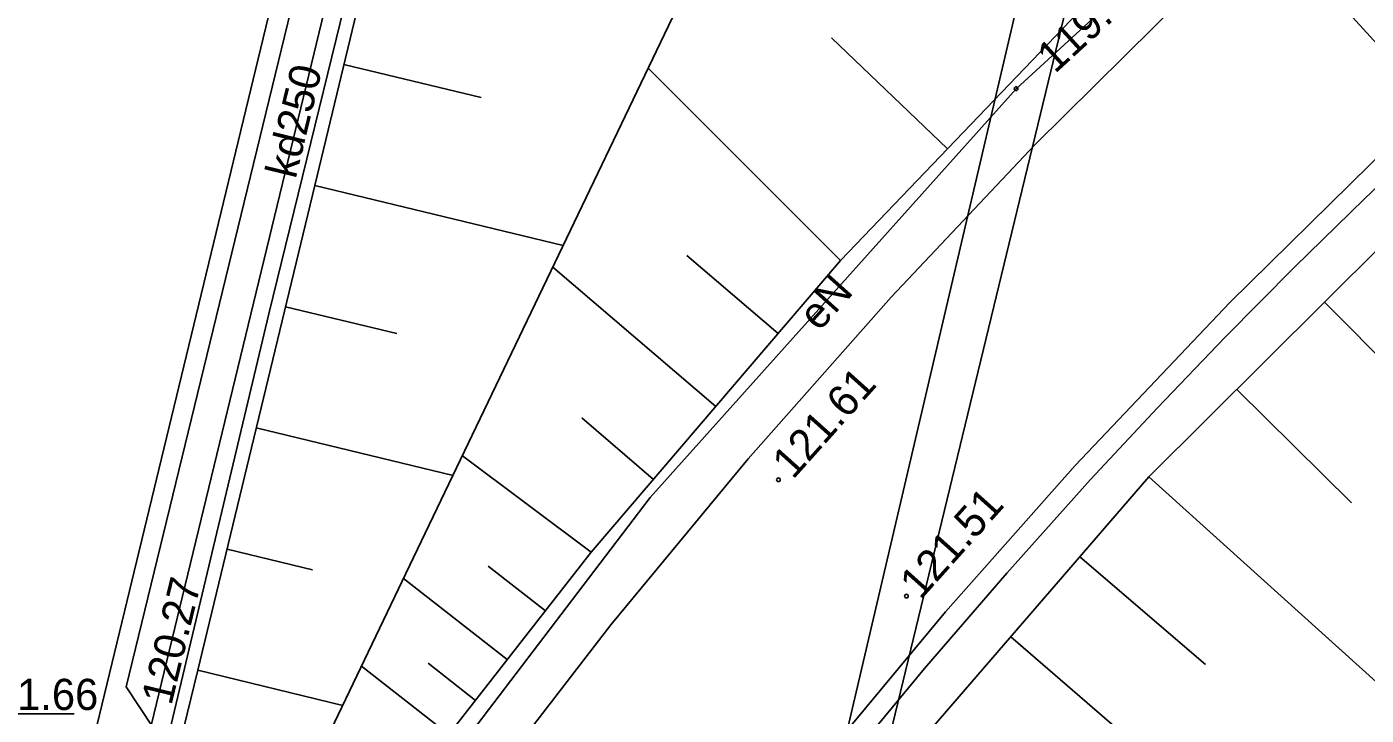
# Model space of a CAD drawing. Extents: x 6424617 to 6425697, y 5665845 to 5667190.
# Drawn here: x 6425422.51 to 6425454.73, y 5666737.8 to 5666754.35 of the extents above; entities that cross this region are included whole.
import ezdxf

# ---------------------------------------------------------------- set-up
doc = ezdxf.new("R2010")
doc.units = 0
for name, color, linetype in [('Warstwa 1', 7, 'Continuous'), ('Warstwa 12', 7, 'Continuous'), ('Warstwa 13', 7, 'Continuous'), ('Warstwa 14', 7, 'Continuous'), ('Warstwa 15', 7, 'Continuous'), ('Warstwa 20', 7, 'Continuous'), ('Warstwa 21', 7, 'Continuous'), ('Warstwa 25', 7, 'Continuous'), ('Warstwa 6', 7, 'Continuous'), ('Warstwa 8', 7, 'Continuous'), ('Warstwa 9', 7, 'Continuous')]:
    doc.layers.add(name, color=color, linetype=linetype)

msp = doc.modelspace()

# ---------------------------------------------------------------- linework, layer by layer
at = {"layer": 'Warstwa 1'}
msp.add_line((6425424.332, 5666659.157), (6425447.915, 5666756.464), dxfattribs=at)
msp.add_line((6425424.332, 5666659.157), (6425447.915, 5666756.464), dxfattribs=at)
at = {"layer": 'Warstwa 12'}
for points in [[(6425400.589, 5666563.562), (6425402.097, 5666569.421), (6425408.541, 5666596.501), (6425409.731, 5666601.15), (6425418.678, 5666638.344), (6425430.852, 5666690.725), (6425440.64, 5666730.583), (6425449.798, 5666769.666), (6425460.497, 5666812.844)], [(6425401.078, 5666563.555), (6425407.372, 5666594.683), (6425410.104, 5666607.42), (6425414.274, 5666622.662), (6425422.449, 5666656.951), (6425423.137, 5666659.672), (6425424.37, 5666665.077), (6425423.114, 5666667.259), (6425426.34, 5666682.661), (6425426.963, 5666686.268), (6425427.349, 5666686.904), (6425431.338, 5666696.626), (6425432.041, 5666698.181), (6425433.493, 5666701.322), (6425441.988, 5666717.572), (6425451.938, 5666730.92), (6425464.349, 5666743.694), (6425443.874, 5666766.111), (6425443.428, 5666768.827), (6425447.038, 5666782.839), (6425452.086, 5666802.372), (6425454.75, 5666812.915)], [(6425421.88, 5666719.91), (6425423.99, 5666729.21), (6425428.33, 5666747.45), (6425433.29, 5666767.66), (6425440.03, 5666795.37), (6425444.309, 5666813.041)], [(6425421.88, 5666719.91), (6425423.54, 5666722.99), (6425426.42, 5666727.86), (6425430.52, 5666733.86), (6425437.51, 5666743.03), (6425446.31, 5666752.86), (6425455.45, 5666761.23), (6425465.09, 5666768.89), (6425475.88, 5666776.36), (6425486.03, 5666782.02), (6425494, 5666786.05), (6425505.21, 5666791.17), (6425519.8, 5666797.56)], [(6425425.37, 5666737.02), (6425432.45, 5666766.23)]]:
    msp.add_lwpolyline(points, dxfattribs=at)
at = {"layer": 'Warstwa 14'}
msp.add_line((6425423.65, 5666737.828), (6425421.188, 5666737.828), dxfattribs=at)
msp.add_circle((6425446.31, 5666752.86), 0.045, dxfattribs=at)
at = {"layer": 'Warstwa 20'}
for points in [[(6425422.574, 5666722.304), (6425426.625, 5666738.876), (6425429.436, 5666750.529), (6425432.247, 5666762.182), (6425433.653, 5666768.009), (6425442.087, 5666802.968), (6425444.547, 5666813.039)], [(6425423.975, 5666705.683), (6425430.593, 5666718.208), (6425434.815, 5666724.884), (6425442.865, 5666735.842), (6425449.506, 5666743.525), (6425457.96, 5666751.925), (6425465.429, 5666758.342), (6425471.767, 5666763.129), (6425478.3, 5666767.613), (6425490.329, 5666774.548), (6425495.629, 5666777.253), (6425506.424, 5666782.31), (6425513.735, 5666785.529), (6425519.279, 5666787.88), (6425524.774, 5666790.281), (6425535.72, 5666795.385), (6425543.845, 5666799.972)], [(6425422.574, 5666722.304), (6425428.412, 5666731.492), (6425431.681, 5666736.078), (6425436.086, 5666741.712), (6425442.084, 5666748.725), (6425447.996, 5666754.895), (6425452.828, 5666759.41), (6425458.281, 5666764.123), (6425464.704, 5666769.164), (6425468.929, 5666772.131), (6425473.691, 5666775.367), (6425479.696, 5666778.914), (6425484.424, 5666781.597), (6425490.445, 5666784.582), (6425496.465, 5666787.566)]]:
    msp.add_lwpolyline(points, dxfattribs=at)
at = {"layer": 'Warstwa 21'}
for points in [[(6425422.574, 5666722.304), (6425431.815, 5666741.584), (6425441.056, 5666760.863), (6425448.044, 5666791.077), (6425453.632, 5666812.929)], [(6425422.574, 5666722.304), (6425431.815, 5666741.584), (6425441.056, 5666760.863), (6425453.143, 5666770.998), (6425464.372, 5666779.068), (6425474.879, 5666784.82), (6425481.549, 5666788.4), (6425486.475, 5666791.043), (6425498.143, 5666796.224), (6425505.971, 5666798.183), (6425515.118, 5666800.069), (6425517.803, 5666800.908), (6425527.431, 5666803.918), (6425535.771, 5666807.678), (6425542.544, 5666811.856)]]:
    msp.add_lwpolyline(points, dxfattribs=at)
at = {"layer": 'Warstwa 25'}
for centre in [(6425440.592, 5666743.456), (6425443.672, 5666740.659)]:
    msp.add_circle(centre, 0.045, dxfattribs=at)
at = {"layer": 'Warstwa 6'}
for points in [[(6425471.236, 5666853.116), (6425454.155, 5666782.149), (6425453.13, 5666778.441), (6425450.35, 5666766.844), (6425449.817, 5666764.101), (6425447.915, 5666756.464), (6425424.332, 5666659.157), (6425420.309, 5666643.115), (6425407.267, 5666589.052), (6425400.851, 5666561.248), (6425393.198, 5666530.378), (6425392.009, 5666527.133), (6425381.456, 5666483.847), (6425377.52, 5666465.123), (6425363.818, 5666408.694), (6425353.441, 5666367.596)], [(6425353.441, 5666367.596), (6425363.818, 5666408.694), (6425377.52, 5666465.123), (6425381.456, 5666483.847), (6425392.009, 5666527.133), (6425393.198, 5666530.378), (6425400.851, 5666561.248), (6425407.267, 5666589.052), (6425348.172, 5666604.865), (6425360.791, 5666657.874), (6425420.309, 5666643.115), (6425424.332, 5666659.157), (6425447.915, 5666756.464), (6425449.817, 5666764.101), (6425450.35, 5666766.844), (6425453.13, 5666778.441), (6425454.155, 5666782.149), (6425437.407, 5666792.342), (6425392.62, 5666819.33)], [(6425420.709, 5666720.937), (6425424.568, 5666736.873), (6425425.375, 5666736.718), (6425425.54, 5666737.505), (6425424.897, 5666738.477), (6425431.628, 5666766.105), (6425432.404, 5666765.871), (6425432.608, 5666766.657), (6425432.016, 5666767.658), (6425442.981, 5666813.057)], [(6425427.35, 5666714.51), (6425428.463, 5666716.499), (6425429.608, 5666718.471), (6425430.783, 5666720.425), (6425431.465, 5666719.983), (6425431.898, 5666720.665), (6425431.649, 5666721.83), (6425433.278, 5666724.378), (6425434.959, 5666726.892), (6425436.69, 5666729.371), (6425438.472, 5666731.814), (6425440.303, 5666734.221), (6425442.182, 5666736.59), (6425444.109, 5666738.92), (6425446.084, 5666741.21), (6425448.104, 5666743.46), (6425449.711, 5666745.187), (6425451.345, 5666746.889), (6425453.006, 5666748.565), (6425454.692, 5666750.215), (6425456.405, 5666751.838)]]:
    msp.add_lwpolyline(points, dxfattribs=at)
at = {"layer": 'Warstwa 8'}
for p, q in [((6425417.357, 5666709.234), (6425442.448, 5666813.064)), ((6425446.771, 5666751.516), (6425450.357, 5666755.07)), ((6425443.302, 5666747.848), (6425446.771, 5666751.516)), ((6425451.453, 5666747.721), (6425455.314, 5666751.508)), ((6425439.864, 5666743.962), (6425443.302, 5666747.848)), ((6425447.73, 5666743.797), (6425451.453, 5666747.721)), ((6425436.557, 5666739.965), (6425439.864, 5666743.962)), ((6425444.615, 5666740.283), (6425447.73, 5666743.797)), ((6425441.61, 5666736.674), (6425444.615, 5666740.283)), ((6425433.385, 5666735.86), (6425436.557, 5666739.965))]:
    msp.add_line(p, q, dxfattribs=at)
msp.add_lwpolyline([(6425443.874, 5666766.111), (6425464.349, 5666743.694)], dxfattribs=at)
at = {"layer": 'Warstwa 9'}
for p, q in [((6425444.657, 5666751.411), (6425441.871, 5666754.081)), ((6425430.138, 5666753.442), (6425433.438, 5666752.647)), ((6425442.084, 5666748.725), (6425437.456, 5666753.353)), ((6425429.436, 5666750.529), (6425435.413, 5666749.09)), ((6425440.585, 5666746.972), (6425438.391, 5666748.849)), ((6425439.085, 5666745.219), (6425435.165, 5666748.572)), ((6425453.733, 5666747.725), (6425459.587, 5666741.834)), ((6425428.733, 5666747.616), (6425431.41, 5666746.971)), ((6425451.62, 5666745.625), (6425454.384, 5666742.899)), ((6425437.585, 5666743.465), (6425435.859, 5666744.942)), ((6425428.03, 5666744.703), (6425432.763, 5666743.562)), ((6425436.086, 5666741.712), (6425432.99, 5666744.034)), ((6425449.506, 5666743.525), (6425455.75, 5666737.893)), ((6425427.328, 5666741.79), (6425429.382, 5666741.292)), ((6425447.846, 5666741.604), (6425450.872, 5666739.016)), ((6425434.987, 5666740.306), (6425433.611, 5666741.382)), ((6425434.069, 5666739.132), (6425431.575, 5666741.082)), ((6425446.185, 5666739.683), (6425452.379, 5666734.329)), ((6425432.662, 5666737.333), (6425430.564, 5666738.973)), ((6425433.303, 5666738.152), (6425432.163, 5666739.043)), ((6425426.625, 5666738.876), (6425430.111, 5666738.029))]:
    msp.add_line(p, q, dxfattribs=at)
msp.add_lwpolyline([(6425422.574, 5666722.304), (6425431.815, 5666741.584), (6425441.056, 5666760.863), (6425448.044, 5666791.077), (6425453.632, 5666812.929), (6425444.547, 5666813.039), (6425442.087, 5666802.968), (6425433.653, 5666768.009), (6425432.247, 5666762.182), (6425429.436, 5666750.529), (6425426.625, 5666738.876)], close=True, dxfattribs=at)
for points in [[(6425543.845, 5666799.972), (6425535.72, 5666795.385), (6425524.774, 5666790.281), (6425519.279, 5666787.88), (6425513.735, 5666785.529), (6425506.424, 5666782.31), (6425495.629, 5666777.253), (6425490.329, 5666774.548), (6425478.3, 5666767.613), (6425471.767, 5666763.129), (6425465.429, 5666758.342), (6425457.96, 5666751.925), (6425449.506, 5666743.525), (6425442.865, 5666735.842), (6425434.815, 5666724.884), (6425430.593, 5666718.208), (6425423.975, 5666705.683)], [(6425498.143, 5666796.224), (6425486.475, 5666791.043), (6425481.549, 5666788.4), (6425474.879, 5666784.82), (6425464.372, 5666779.068), (6425453.143, 5666770.998), (6425441.056, 5666760.863), (6425431.815, 5666741.584), (6425422.574, 5666722.304), (6425428.412, 5666731.492), (6425431.681, 5666736.078), (6425436.086, 5666741.712), (6425442.084, 5666748.725), (6425447.996, 5666754.895), (6425452.828, 5666759.41), (6425458.281, 5666764.123), (6425464.704, 5666769.164), (6425468.929, 5666772.131), (6425473.691, 5666775.367), (6425479.696, 5666778.914), (6425484.424, 5666781.597), (6425490.445, 5666784.582), (6425496.465, 5666787.566)]]:
    msp.add_lwpolyline(points, dxfattribs=at)

# ---------------------------------------------------------------- texts
at = {"layer": 'Warstwa 13'}
for s, rotation, p in [('kd250', 76.3753, (6425428.974, 5666750.67)), ('eN', 48.1628, (6425441.57, 5666747.003))]:
    msp.add_text(s, height=0.75, rotation=rotation, dxfattribs=at).set_placement(p)
at = {"layer": 'Warstwa 14'}
for s, rotation, p in [('119.71', 42.4848, (6425447.243, 5666753.206)), ('120.27', 76.3753, (6425425.985, 5666738.01))]:
    msp.add_text(s, height=0.75, rotation=rotation, dxfattribs=at).set_placement(p)
at = {"layer": 'Warstwa 15'}
msp.add_text('121.66', height=0.75, dxfattribs=at).set_placement((6425421.159, 5666737.921))
at = {"layer": 'Warstwa 25'}
for s, p in [('121.61', (6425440.94, 5666743.444)), ('121.51', (6425444.009, 5666740.548))]:
    msp.add_text(s, height=0.75, rotation=48.1628, dxfattribs=at).set_placement(p)

doc.saveas('drawing.dxf')
